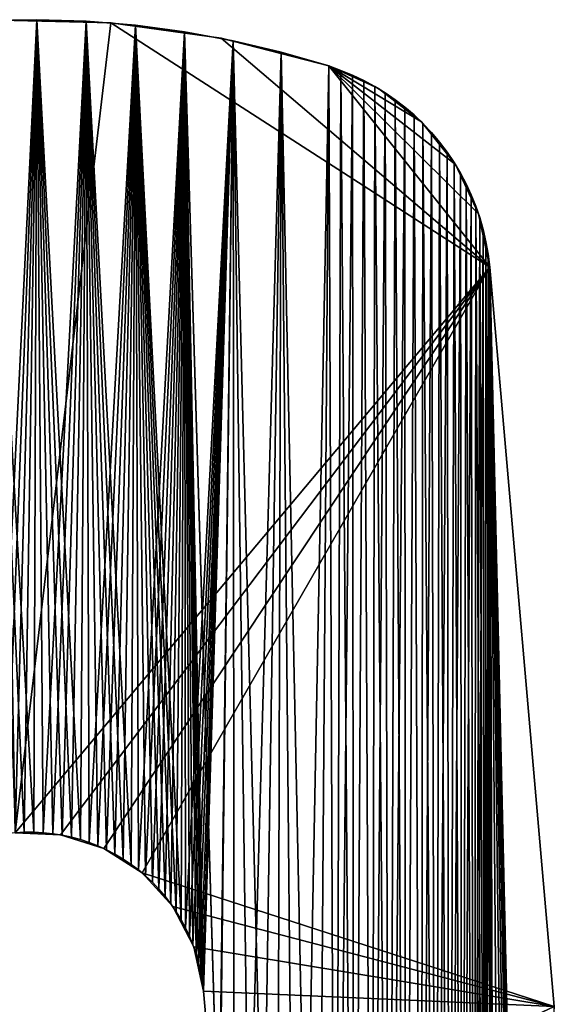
# Model space of a CAD drawing. Header units: millimetres. Extents: x -105 to 105, y -91 to 91.
# Tile 272 of 656: x -87.48 to -82.87, y 82.12 to 90.6. Entities that reach past the tile are written whole.
import ezdxf

# ---------------------------------------------------------------- set-up
doc = ezdxf.new("R2010")
doc.units = ezdxf.units.MM
doc.header["$LTSCALE"] = 22.850203
for name, color, linetype in [('717', 7, 'CONTINUOUS'), ('718', 7, 'CONTINUOUS'), ('731', 7, 'CONTINUOUS'), ('732', 7, 'CONTINUOUS'), ('733', 7, 'CONTINUOUS'), ('766', 7, 'CONTINUOUS'), ('769', 7, 'CONTINUOUS'), ('823', 7, 'CONTINUOUS')]:
    doc.layers.add(name, color=color, linetype=linetype)

msp = doc.modelspace()

# ---------------------------------------------------------------- linework, layer by layer
at = {"layer": '717', "linetype": 'CONTINUOUS'}
for points in [[(-87.3331, 90.5976, 7.5), (-87.7577, 90.5898, 7.5), (-87.3605, 83.5978, 7.5), (-87.3331, 90.5976, 7.5)], [(-87.3605, 83.5978, 7.5), (-87.7577, 90.5898, 7.5), (-87.4417, 83.5976, 7.5), (-87.3605, 83.5978, 7.5)], [(-87.4417, 83.5976, 7.5), (-87.7577, 90.5898, 7.5), (-87.5215, 83.5929, 7.5), (-87.4417, 83.5976, 7.5)], [(-87.2787, 83.5936, 7.5), (-87.3331, 90.5976, 7.5), (-87.3605, 83.5978, 7.5), (-87.2787, 83.5936, 7.5)], [(-86.9075, 90.5839, 7.5), (-87.3331, 90.5976, 7.5), (-86.9586, 83.535, 7.5), (-86.9075, 90.5839, 7.5)], [(-86.9586, 83.535, 7.5), (-87.3331, 90.5976, 7.5), (-87.0362, 83.5558, 7.5), (-86.9586, 83.535, 7.5)], [(-87.0362, 83.5558, 7.5), (-87.3331, 90.5976, 7.5), (-87.1158, 83.5726, 7.5), (-87.0362, 83.5558, 7.5)], [(-87.1158, 83.5726, 7.5), (-87.3331, 90.5976, 7.5), (-87.1969, 83.5852, 7.5), (-87.1158, 83.5726, 7.5)], [(-87.1969, 83.5852, 7.5), (-87.3331, 90.5976, 7.5), (-87.2787, 83.5936, 7.5), (-87.1969, 83.5852, 7.5)], [(-86.883, 83.51, 7.5), (-86.9075, 90.5839, 7.5), (-86.9586, 83.535, 7.5), (-86.883, 83.51, 7.5)], [(-86.4822, 90.549, 7.5), (-86.9075, 90.5839, 7.5), (-86.522, 83.321, 7.5), (-86.4822, 90.549, 7.5)], [(-86.522, 83.321, 7.5), (-86.9075, 90.5839, 7.5), (-86.5899, 83.3662, 7.5), (-86.522, 83.321, 7.5)], [(-86.5899, 83.3662, 7.5), (-86.9075, 90.5839, 7.5), (-86.6606, 83.408, 7.5), (-86.5899, 83.3662, 7.5)], [(-86.6606, 83.408, 7.5), (-86.9075, 90.5839, 7.5), (-86.7335, 83.4461, 7.5), (-86.6606, 83.408, 7.5)], [(-86.7335, 83.4461, 7.5), (-86.9075, 90.5839, 7.5), (-86.8078, 83.4802, 7.5), (-86.7335, 83.4461, 7.5)], [(-86.8078, 83.4802, 7.5), (-86.9075, 90.5839, 7.5), (-86.883, 83.51, 7.5), (-86.8078, 83.4802, 7.5)], [(-86.4574, 83.2728, 7.5), (-86.4822, 90.549, 7.5), (-86.522, 83.321, 7.5), (-86.4574, 83.2728, 7.5)], [(-86.0601, 90.493, 7.5), (-86.4822, 90.549, 7.5), (-86.089, 82.8437, 7.5), (-86.0601, 90.493, 7.5)], [(-86.089, 82.8437, 7.5), (-86.4822, 90.549, 7.5), (-86.1313, 82.9126, 7.5), (-86.089, 82.8437, 7.5)], [(-86.1313, 82.9126, 7.5), (-86.4822, 90.549, 7.5), (-86.1778, 82.9799, 7.5), (-86.1313, 82.9126, 7.5)], [(-86.1778, 82.9799, 7.5), (-86.4822, 90.549, 7.5), (-86.228, 83.045, 7.5), (-86.1778, 82.9799, 7.5)], [(-86.228, 83.045, 7.5), (-86.4822, 90.549, 7.5), (-86.2815, 83.1073, 7.5), (-86.228, 83.045, 7.5)], [(-86.2815, 83.1073, 7.5), (-86.4822, 90.549, 7.5), (-86.3378, 83.1664, 7.5), (-86.2815, 83.1073, 7.5)], [(-86.3378, 83.1664, 7.5), (-86.4822, 90.549, 7.5), (-86.3964, 83.2217, 7.5), (-86.3378, 83.1664, 7.5)], [(-86.3964, 83.2217, 7.5), (-86.4822, 90.549, 7.5), (-86.4574, 83.2728, 7.5), (-86.3964, 83.2217, 7.5)], [(-86.0512, 82.7736, 7.5), (-86.0601, 90.493, 7.5), (-86.089, 82.8437, 7.5), (-86.0512, 82.7736, 7.5)], [(-85.6425, 90.416, 7.5), (-86.0601, 90.493, 7.5), (-85.7615, 80.6507, 7.5), (-85.6425, 90.416, 7.5)], [(-85.8964, 82.2293, 7.5), (-86.0601, 90.493, 7.5), (-85.907, 82.3131, 7.5), (-85.8964, 82.2293, 7.5)], [(-86.0601, 90.493, 7.5), (-85.8964, 82.2293, 7.5), (-85.7657, 80.7351, 7.5), (-86.0601, 90.493, 7.5)], [(-85.907, 82.3131, 7.5), (-86.0601, 90.493, 7.5), (-85.9214, 82.3949, 7.5), (-85.907, 82.3131, 7.5)], [(-85.9214, 82.3949, 7.5), (-86.0601, 90.493, 7.5), (-85.9396, 82.4746, 7.5), (-85.9214, 82.3949, 7.5)], [(-85.9396, 82.4746, 7.5), (-86.0601, 90.493, 7.5), (-85.9617, 82.5524, 7.5), (-85.9396, 82.4746, 7.5)], [(-85.9617, 82.5524, 7.5), (-86.0601, 90.493, 7.5), (-85.9877, 82.6281, 7.5), (-85.9617, 82.5524, 7.5)], [(-85.9877, 82.6281, 7.5), (-86.0601, 90.493, 7.5), (-86.0175, 82.7019, 7.5), (-85.9877, 82.6281, 7.5)], [(-86.0175, 82.7019, 7.5), (-86.0601, 90.493, 7.5), (-86.0512, 82.7736, 7.5), (-86.0175, 82.7019, 7.5)], [(-85.7615, 80.6507, 7.5), (-86.0601, 90.493, 7.5), (-85.7657, 80.7351, 7.5), (-85.7615, 80.6507, 7.5)], [(-85.6288, 76.007, 7.5), (-85.6425, 90.416, 7.5), (-85.7615, 80.6507, 7.5), (-85.6288, 76.007, 7.5)], [(-85.4464, 75.9507, 7.5), (-85.2667, 75.8847, 7.5), (-85.6425, 90.416, 7.5), (-85.4464, 75.9507, 7.5)], [(-85.6425, 90.416, 7.5), (-85.2667, 75.8847, 7.5), (-85.2282, 90.3179, 7.5), (-85.6425, 90.416, 7.5)], [(-85.6288, 76.007, 7.5), (-85.4464, 75.9507, 7.5), (-85.6425, 90.416, 7.5), (-85.6288, 76.007, 7.5)], [(-85.2667, 75.8847, 7.5), (-85.0913, 75.8097, 7.5), (-85.2282, 90.3179, 7.5), (-85.2667, 75.8847, 7.5)], [(-85.0913, 75.8097, 7.5), (-84.9218, 75.7261, 7.5), (-85.2282, 90.3179, 7.5), (-85.0913, 75.8097, 7.5)], [(-85.2282, 90.3179, 7.5), (-84.9218, 75.7261, 7.5), (-84.8172, 90.1988, 7.5), (-85.2282, 90.3179, 7.5)], [(-84.9218, 75.7261, 7.5), (-84.7593, 75.6343, 7.5), (-84.8172, 90.1988, 7.5), (-84.9218, 75.7261, 7.5)], [(-84.8172, 90.1988, 7.5), (-84.7593, 75.6343, 7.5), (-84.7127, 90.1612, 7.5), (-84.8172, 90.1988, 7.5)], [(-84.7593, 75.6343, 7.5), (-84.6009, 75.5326, 7.5), (-84.7127, 90.1612, 7.5), (-84.7593, 75.6343, 7.5)], [(-84.7127, 90.1612, 7.5), (-84.6009, 75.5326, 7.5), (-84.6118, 90.1193, 7.5), (-84.7127, 90.1612, 7.5)], [(-84.6118, 90.1193, 7.5), (-84.6009, 75.5326, 7.5), (-84.5145, 90.0731, 7.5), (-84.6118, 90.1193, 7.5)], [(-84.6009, 75.5326, 7.5), (-84.4465, 75.4212, 7.5), (-84.5145, 90.0731, 7.5), (-84.6009, 75.5326, 7.5)], [(-84.5145, 90.0731, 7.5), (-84.4465, 75.4212, 7.5), (-84.4209, 90.0226, 7.5), (-84.5145, 90.0731, 7.5)], [(-84.4465, 75.4212, 7.5), (-84.2975, 75.3013, 7.5), (-84.4209, 90.0226, 7.5), (-84.4465, 75.4212, 7.5)], [(-84.4209, 90.0226, 7.5), (-84.2975, 75.3013, 7.5), (-84.3309, 89.9677, 7.5), (-84.4209, 90.0226, 7.5)], [(-84.3309, 89.9677, 7.5), (-84.2975, 75.3013, 7.5), (-84.2445, 89.9085, 7.5), (-84.3309, 89.9677, 7.5)], [(-84.2975, 75.3013, 7.5), (-84.155, 75.1738, 7.5), (-84.2445, 89.9085, 7.5), (-84.2975, 75.3013, 7.5)], [(-84.2445, 89.9085, 7.5), (-84.155, 75.1738, 7.5), (-84.1618, 89.845, 7.5), (-84.2445, 89.9085, 7.5)], [(-84.1618, 89.845, 7.5), (-84.155, 75.1738, 7.5), (-84.0824, 89.7769, 7.5), (-84.1618, 89.845, 7.5)], [(-84.155, 75.1738, 7.5), (-84.0204, 75.0397, 7.5), (-84.0824, 89.7769, 7.5), (-84.155, 75.1738, 7.5)], [(-84.0824, 89.7769, 7.5), (-84.0204, 75.0397, 7.5), (-84.0057, 89.7033, 7.5), (-84.0824, 89.7769, 7.5)], [(-84.0204, 75.0397, 7.5), (-83.8949, 74.9003, 7.5), (-84.0057, 89.7033, 7.5), (-84.0204, 75.0397, 7.5)], [(-84.0057, 89.7033, 7.5), (-83.8949, 74.9003, 7.5), (-83.9322, 89.6248, 7.5), (-84.0057, 89.7033, 7.5)], [(-83.9322, 89.6248, 7.5), (-83.8949, 74.9003, 7.5), (-83.8625, 89.5421, 7.5), (-83.9322, 89.6248, 7.5)], [(-83.8949, 74.9003, 7.5), (-83.7779, 74.7544, 7.5), (-83.8625, 89.5421, 7.5), (-83.8949, 74.9003, 7.5)], [(-83.8625, 89.5421, 7.5), (-83.7779, 74.7544, 7.5), (-83.7971, 89.4561, 7.5), (-83.8625, 89.5421, 7.5)], [(-83.7971, 89.4561, 7.5), (-83.7779, 74.7544, 7.5), (-83.7366, 89.3672, 7.5), (-83.7971, 89.4561, 7.5)], [(-83.7779, 74.7544, 7.5), (-83.6677, 74.6002, 7.5), (-83.7366, 89.3672, 7.5), (-83.7779, 74.7544, 7.5)], [(-83.7366, 89.3672, 7.5), (-83.6677, 74.6002, 7.5), (-83.6815, 89.2763, 7.5), (-83.7366, 89.3672, 7.5)], [(-83.6815, 89.2763, 7.5), (-83.6677, 74.6002, 7.5), (-83.6324, 89.1839, 7.5), (-83.6815, 89.2763, 7.5)], [(-83.6677, 74.6002, 7.5), (-83.5651, 74.4391, 7.5), (-83.6324, 89.1839, 7.5), (-83.6677, 74.6002, 7.5)], [(-83.6324, 89.1839, 7.5), (-83.5651, 74.4391, 7.5), (-83.5885, 89.0893, 7.5), (-83.6324, 89.1839, 7.5)], [(-83.5885, 89.0893, 7.5), (-83.5651, 74.4391, 7.5), (-83.5496, 88.9921, 7.5), (-83.5885, 89.0893, 7.5)], [(-83.5651, 74.4391, 7.5), (-83.4708, 74.2726, 7.5), (-83.5496, 88.9921, 7.5), (-83.5651, 74.4391, 7.5)], [(-83.5496, 88.9921, 7.5), (-83.4708, 74.2726, 7.5), (-83.5158, 88.8923, 7.5), (-83.5496, 88.9921, 7.5)], [(-83.5158, 88.8923, 7.5), (-83.4708, 74.2726, 7.5), (-83.4869, 88.7898, 7.5), (-83.5158, 88.8923, 7.5)], [(-83.4869, 88.7898, 7.5), (-83.4708, 74.2726, 7.5), (-83.4631, 88.6848, 7.5), (-83.4869, 88.7898, 7.5)], [(-83.4708, 74.2726, 7.5), (-83.3858, 74.102, 7.5), (-83.4631, 88.6848, 7.5), (-83.4708, 74.2726, 7.5)], [(-83.4631, 88.6848, 7.5), (-83.3858, 74.102, 7.5), (-83.4442, 88.5772, 7.5), (-83.4631, 88.6848, 7.5)], [(-83.4442, 88.5772, 7.5), (-83.3858, 74.102, 7.5), (-83.4304, 88.467, 7.5), (-83.4442, 88.5772, 7.5)], [(-83.0695, 72.83, 7.5), (-83.0627, 72.6348, 7.5), (-83.4304, 88.467, 7.5), (-83.0695, 72.83, 7.5)], [(-83.4304, 88.467, 7.5), (-83.0627, 72.6348, 7.5), (-82.8731, 82.0958, 7.5), (-83.4304, 88.467, 7.5)], [(-83.0858, 73.0217, 7.5), (-83.0695, 72.83, 7.5), (-83.4304, 88.467, 7.5), (-83.0858, 73.0217, 7.5)], [(-83.1116, 73.21, 7.5), (-83.0858, 73.0217, 7.5), (-83.4304, 88.467, 7.5), (-83.1116, 73.21, 7.5)], [(-83.147, 73.3948, 7.5), (-83.1116, 73.21, 7.5), (-83.4304, 88.467, 7.5), (-83.147, 73.3948, 7.5)], [(-83.192, 73.5761, 7.5), (-83.147, 73.3948, 7.5), (-83.4304, 88.467, 7.5), (-83.192, 73.5761, 7.5)], [(-83.2465, 73.7539, 7.5), (-83.192, 73.5761, 7.5), (-83.4304, 88.467, 7.5), (-83.2465, 73.7539, 7.5)], [(-83.3108, 73.9287, 7.5), (-83.2465, 73.7539, 7.5), (-83.4304, 88.467, 7.5), (-83.3108, 73.9287, 7.5)], [(-83.3858, 74.102, 7.5), (-83.3108, 73.9287, 7.5), (-83.4304, 88.467, 7.5), (-83.3858, 74.102, 7.5)]]:
    msp.add_3dface(points, dxfattribs=at)
at = {"layer": '718', "linetype": 'CONTINUOUS'}
for points in [[(-87.7577, 90.5898, 2.5), (-87.3331, 90.5976, 2.5), (-87.6808, 83.5698, 2.5), (-87.7577, 90.5898, 2.5)], [(-87.6808, 83.5698, 2.5), (-87.3331, 90.5976, 2.5), (-87.6008, 83.5836, 2.5), (-87.6808, 83.5698, 2.5)], [(-87.6008, 83.5836, 2.5), (-87.3331, 90.5976, 2.5), (-87.5215, 83.5929, 2.5), (-87.6008, 83.5836, 2.5)], [(-87.5215, 83.5929, 2.5), (-87.3331, 90.5976, 2.5), (-87.4417, 83.5976, 2.5), (-87.5215, 83.5929, 2.5)], [(-87.4417, 83.5976, 2.5), (-87.3331, 90.5976, 2.5), (-87.3605, 83.5978, 2.5), (-87.4417, 83.5976, 2.5)], [(-87.3605, 83.5978, 2.5), (-87.3331, 90.5976, 2.5), (-87.2787, 83.5936, 2.5), (-87.3605, 83.5978, 2.5)], [(-87.3331, 90.5976, 2.5), (-86.9075, 90.5839, 2.5), (-87.2787, 83.5936, 2.5), (-87.3331, 90.5976, 2.5)], [(-87.2787, 83.5936, 2.5), (-86.9075, 90.5839, 2.5), (-87.1969, 83.5852, 2.5), (-87.2787, 83.5936, 2.5)], [(-87.1969, 83.5852, 2.5), (-86.9075, 90.5839, 2.5), (-87.1158, 83.5726, 2.5), (-87.1969, 83.5852, 2.5)], [(-87.1158, 83.5726, 2.5), (-86.9075, 90.5839, 2.5), (-87.0362, 83.5558, 2.5), (-87.1158, 83.5726, 2.5)], [(-87.0362, 83.5558, 2.5), (-86.9075, 90.5839, 2.5), (-86.9586, 83.535, 2.5), (-87.0362, 83.5558, 2.5)], [(-86.9586, 83.535, 2.5), (-86.9075, 90.5839, 2.5), (-86.883, 83.51, 2.5), (-86.9586, 83.535, 2.5)], [(-86.9075, 90.5839, 2.5), (-86.4822, 90.549, 2.5), (-86.883, 83.51, 2.5), (-86.9075, 90.5839, 2.5)], [(-86.883, 83.51, 2.5), (-86.4822, 90.549, 2.5), (-86.8078, 83.4802, 2.5), (-86.883, 83.51, 2.5)], [(-86.8078, 83.4802, 2.5), (-86.4822, 90.549, 2.5), (-86.7335, 83.4461, 2.5), (-86.8078, 83.4802, 2.5)], [(-86.7335, 83.4461, 2.5), (-86.4822, 90.549, 2.5), (-86.6606, 83.408, 2.5), (-86.7335, 83.4461, 2.5)], [(-86.6606, 83.408, 2.5), (-86.4822, 90.549, 2.5), (-86.5899, 83.3662, 2.5), (-86.6606, 83.408, 2.5)], [(-86.5899, 83.3662, 2.5), (-86.4822, 90.549, 2.5), (-86.522, 83.321, 2.5), (-86.5899, 83.3662, 2.5)], [(-86.522, 83.321, 2.5), (-86.4822, 90.549, 2.5), (-86.4574, 83.2728, 2.5), (-86.522, 83.321, 2.5)], [(-86.4822, 90.549, 2.5), (-86.0601, 90.493, 2.5), (-86.4574, 83.2728, 2.5), (-86.4822, 90.549, 2.5)], [(-86.4574, 83.2728, 2.5), (-86.0601, 90.493, 2.5), (-86.3964, 83.2217, 2.5), (-86.4574, 83.2728, 2.5)], [(-86.3964, 83.2217, 2.5), (-86.0601, 90.493, 2.5), (-86.3378, 83.1664, 2.5), (-86.3964, 83.2217, 2.5)], [(-86.3378, 83.1664, 2.5), (-86.0601, 90.493, 2.5), (-86.2815, 83.1073, 2.5), (-86.3378, 83.1664, 2.5)], [(-86.2815, 83.1073, 2.5), (-86.0601, 90.493, 2.5), (-86.228, 83.045, 2.5), (-86.2815, 83.1073, 2.5)], [(-86.228, 83.045, 2.5), (-86.0601, 90.493, 2.5), (-86.1778, 82.9799, 2.5), (-86.228, 83.045, 2.5)], [(-86.1778, 82.9799, 2.5), (-86.0601, 90.493, 2.5), (-86.1313, 82.9126, 2.5), (-86.1778, 82.9799, 2.5)], [(-86.1313, 82.9126, 2.5), (-86.0601, 90.493, 2.5), (-86.089, 82.8437, 2.5), (-86.1313, 82.9126, 2.5)], [(-86.089, 82.8437, 2.5), (-86.0601, 90.493, 2.5), (-86.0512, 82.7736, 2.5), (-86.089, 82.8437, 2.5)], [(-86.0601, 90.493, 2.5), (-85.6425, 90.416, 2.5), (-86.0512, 82.7736, 2.5), (-86.0601, 90.493, 2.5)], [(-86.0512, 82.7736, 2.5), (-85.6425, 90.416, 2.5), (-86.0175, 82.7019, 2.5), (-86.0512, 82.7736, 2.5)], [(-86.0175, 82.7019, 2.5), (-85.6425, 90.416, 2.5), (-85.9877, 82.6281, 2.5), (-86.0175, 82.7019, 2.5)], [(-85.9877, 82.6281, 2.5), (-85.6425, 90.416, 2.5), (-85.9617, 82.5524, 2.5), (-85.9877, 82.6281, 2.5)], [(-85.9617, 82.5524, 2.5), (-85.6425, 90.416, 2.5), (-85.9396, 82.4746, 2.5), (-85.9617, 82.5524, 2.5)], [(-85.9396, 82.4746, 2.5), (-85.6425, 90.416, 2.5), (-85.9214, 82.3949, 2.5), (-85.9396, 82.4746, 2.5)], [(-85.9214, 82.3949, 2.5), (-85.6425, 90.416, 2.5), (-85.907, 82.3131, 2.5), (-85.9214, 82.3949, 2.5)], [(-85.6425, 90.416, 2.5), (-85.8964, 82.2293, 2.5), (-85.907, 82.3131, 2.5), (-85.6425, 90.416, 2.5)], [(-85.8964, 82.2293, 2.5), (-85.6425, 90.416, 2.5), (-85.7657, 80.7351, 2.5), (-85.8964, 82.2293, 2.5)], [(-85.7657, 80.7351, 2.5), (-85.6425, 90.416, 2.5), (-85.7615, 80.6507, 2.5), (-85.7657, 80.7351, 2.5)], [(-85.6425, 90.416, 2.5), (-85.6288, 76.007, 2.5), (-85.7615, 80.5677, 2.5), (-85.6425, 90.416, 2.5)], [(-85.7615, 80.6507, 2.5), (-85.6425, 90.416, 2.5), (-85.7615, 80.5677, 2.5), (-85.7615, 80.6507, 2.5)], [(-85.2282, 90.3179, 2.5), (-85.6288, 76.007, 2.5), (-85.6425, 90.416, 2.5), (-85.2282, 90.3179, 2.5)], [(-85.4464, 75.9507, 2.5), (-85.6288, 76.007, 2.5), (-85.2282, 90.3179, 2.5), (-85.4464, 75.9507, 2.5)], [(-85.2667, 75.8847, 2.5), (-85.4464, 75.9507, 2.5), (-85.2282, 90.3179, 2.5), (-85.2667, 75.8847, 2.5)], [(-85.0913, 75.8097, 2.5), (-85.2667, 75.8847, 2.5), (-85.2282, 90.3179, 2.5), (-85.0913, 75.8097, 2.5)], [(-84.8172, 90.1988, 2.5), (-85.0913, 75.8097, 2.5), (-85.2282, 90.3179, 2.5), (-84.8172, 90.1988, 2.5)], [(-84.9218, 75.7261, 2.5), (-85.0913, 75.8097, 2.5), (-84.8172, 90.1988, 2.5), (-84.9218, 75.7261, 2.5)], [(-84.7593, 75.6343, 2.5), (-84.9218, 75.7261, 2.5), (-84.8172, 90.1988, 2.5), (-84.7593, 75.6343, 2.5)], [(-84.7127, 90.1612, 2.5), (-84.7593, 75.6343, 2.5), (-84.8172, 90.1988, 2.5), (-84.7127, 90.1612, 2.5)], [(-84.6118, 90.1193, 2.5), (-84.7593, 75.6343, 2.5), (-84.7127, 90.1612, 2.5), (-84.6118, 90.1193, 2.5)], [(-84.6009, 75.5326, 2.5), (-84.7593, 75.6343, 2.5), (-84.6118, 90.1193, 2.5), (-84.6009, 75.5326, 2.5)], [(-84.5145, 90.0731, 2.5), (-84.6009, 75.5326, 2.5), (-84.6118, 90.1193, 2.5), (-84.5145, 90.0731, 2.5)], [(-84.4465, 75.4212, 2.5), (-84.6009, 75.5326, 2.5), (-84.5145, 90.0731, 2.5), (-84.4465, 75.4212, 2.5)], [(-84.4209, 90.0226, 2.5), (-84.4465, 75.4212, 2.5), (-84.5145, 90.0731, 2.5), (-84.4209, 90.0226, 2.5)], [(-84.3309, 89.9677, 2.5), (-84.4465, 75.4212, 2.5), (-84.4209, 90.0226, 2.5), (-84.3309, 89.9677, 2.5)], [(-84.2975, 75.3013, 2.5), (-84.4465, 75.4212, 2.5), (-84.3309, 89.9677, 2.5), (-84.2975, 75.3013, 2.5)], [(-84.2445, 89.9085, 2.5), (-84.2975, 75.3013, 2.5), (-84.3309, 89.9677, 2.5), (-84.2445, 89.9085, 2.5)], [(-84.1618, 89.845, 2.5), (-84.2975, 75.3013, 2.5), (-84.2445, 89.9085, 2.5), (-84.1618, 89.845, 2.5)], [(-84.155, 75.1738, 2.5), (-84.2975, 75.3013, 2.5), (-84.1618, 89.845, 2.5), (-84.155, 75.1738, 2.5)], [(-84.0824, 89.7769, 2.5), (-84.155, 75.1738, 2.5), (-84.1618, 89.845, 2.5), (-84.0824, 89.7769, 2.5)], [(-84.0204, 75.0397, 2.5), (-84.155, 75.1738, 2.5), (-84.0824, 89.7769, 2.5), (-84.0204, 75.0397, 2.5)], [(-84.0057, 89.7033, 2.5), (-84.0204, 75.0397, 2.5), (-84.0824, 89.7769, 2.5), (-84.0057, 89.7033, 2.5)], [(-83.9322, 89.6248, 2.5), (-84.0204, 75.0397, 2.5), (-84.0057, 89.7033, 2.5), (-83.9322, 89.6248, 2.5)], [(-83.8949, 74.9003, 2.5), (-84.0204, 75.0397, 2.5), (-83.9322, 89.6248, 2.5), (-83.8949, 74.9003, 2.5)], [(-83.8625, 89.5421, 2.5), (-83.8949, 74.9003, 2.5), (-83.9322, 89.6248, 2.5), (-83.8625, 89.5421, 2.5)], [(-83.7971, 89.4561, 2.5), (-83.8949, 74.9003, 2.5), (-83.8625, 89.5421, 2.5), (-83.7971, 89.4561, 2.5)], [(-83.7779, 74.7544, 2.5), (-83.8949, 74.9003, 2.5), (-83.7971, 89.4561, 2.5), (-83.7779, 74.7544, 2.5)], [(-83.7366, 89.3672, 2.5), (-83.7779, 74.7544, 2.5), (-83.7971, 89.4561, 2.5), (-83.7366, 89.3672, 2.5)], [(-83.6815, 89.2763, 2.5), (-83.7779, 74.7544, 2.5), (-83.7366, 89.3672, 2.5), (-83.6815, 89.2763, 2.5)], [(-83.6677, 74.6002, 2.5), (-83.7779, 74.7544, 2.5), (-83.6815, 89.2763, 2.5), (-83.6677, 74.6002, 2.5)], [(-83.6324, 89.1839, 2.5), (-83.6677, 74.6002, 2.5), (-83.6815, 89.2763, 2.5), (-83.6324, 89.1839, 2.5)], [(-83.5885, 89.0893, 2.5), (-83.6677, 74.6002, 2.5), (-83.6324, 89.1839, 2.5), (-83.5885, 89.0893, 2.5)], [(-83.5651, 74.4391, 2.5), (-83.6677, 74.6002, 2.5), (-83.5885, 89.0893, 2.5), (-83.5651, 74.4391, 2.5)], [(-83.5496, 88.9921, 2.5), (-83.5651, 74.4391, 2.5), (-83.5885, 89.0893, 2.5), (-83.5496, 88.9921, 2.5)], [(-83.5158, 88.8923, 2.5), (-83.5651, 74.4391, 2.5), (-83.5496, 88.9921, 2.5), (-83.5158, 88.8923, 2.5)], [(-83.4869, 88.7898, 2.5), (-83.5651, 74.4391, 2.5), (-83.5158, 88.8923, 2.5), (-83.4869, 88.7898, 2.5)], [(-83.4708, 74.2726, 2.5), (-83.5651, 74.4391, 2.5), (-83.4869, 88.7898, 2.5), (-83.4708, 74.2726, 2.5)], [(-83.4631, 88.6848, 2.5), (-83.4708, 74.2726, 2.5), (-83.4869, 88.7898, 2.5), (-83.4631, 88.6848, 2.5)], [(-83.4442, 88.5772, 2.5), (-83.4708, 74.2726, 2.5), (-83.4631, 88.6848, 2.5), (-83.4442, 88.5772, 2.5)], [(-83.4304, 88.467, 2.5), (-83.4708, 74.2726, 2.5), (-83.4442, 88.5772, 2.5), (-83.4304, 88.467, 2.5)], [(-83.3858, 74.102, 2.5), (-83.4708, 74.2726, 2.5), (-83.4304, 88.467, 2.5), (-83.3858, 74.102, 2.5)], [(-82.8731, 82.0958, 2.5), (-83.3858, 74.102, 2.5), (-83.4304, 88.467, 2.5), (-82.8731, 82.0958, 2.5)]]:
    msp.add_3dface(points, dxfattribs=at)
at = {"layer": '731', "linetype": 'CONTINUOUS'}
for points in [[(-83.4304, 88.467, 7.5), (-82.8731, 82.0958, 7.5), (-83.4304, 88.467, 2.5), (-83.4304, 88.467, 7.5)], [(-82.8731, 82.0958, 7.5), (-82.8731, 82.0958, 2.5), (-83.4304, 88.467, 2.5), (-82.8731, 82.0958, 7.5)]]:
    msp.add_3dface(points, dxfattribs=at)
at = {"layer": '732', "linetype": 'CONTINUOUS'}
for points in [[(-84.8172, 90.1988, 7.5), (-84.7127, 90.1612, 7.5), (-84.8172, 90.1988, 2.5), (-84.8172, 90.1988, 7.5)], [(-84.7127, 90.1612, 7.5), (-84.7127, 90.1612, 2.5), (-84.8172, 90.1988, 2.5), (-84.7127, 90.1612, 7.5)], [(-84.7127, 90.1612, 7.5), (-84.6118, 90.1193, 7.5), (-84.7127, 90.1612, 2.5), (-84.7127, 90.1612, 7.5)], [(-84.6118, 90.1193, 7.5), (-84.6118, 90.1193, 2.5), (-84.7127, 90.1612, 2.5), (-84.6118, 90.1193, 7.5)], [(-84.6118, 90.1193, 7.5), (-84.5145, 90.0731, 7.5), (-84.6118, 90.1193, 2.5), (-84.6118, 90.1193, 7.5)], [(-84.5145, 90.0731, 7.5), (-84.5145, 90.0731, 2.5), (-84.6118, 90.1193, 2.5), (-84.5145, 90.0731, 7.5)], [(-84.5145, 90.0731, 7.5), (-84.4209, 90.0226, 7.5), (-84.5145, 90.0731, 2.5), (-84.5145, 90.0731, 7.5)], [(-84.4209, 90.0226, 7.5), (-84.4209, 90.0226, 2.5), (-84.5145, 90.0731, 2.5), (-84.4209, 90.0226, 7.5)], [(-84.4209, 90.0226, 7.5), (-84.3309, 89.9677, 7.5), (-84.4209, 90.0226, 2.5), (-84.4209, 90.0226, 7.5)], [(-84.3309, 89.9677, 7.5), (-84.3309, 89.9677, 2.5), (-84.4209, 90.0226, 2.5), (-84.3309, 89.9677, 7.5)], [(-84.3309, 89.9677, 7.5), (-84.2445, 89.9085, 7.5), (-84.3309, 89.9677, 2.5), (-84.3309, 89.9677, 7.5)], [(-84.2445, 89.9085, 7.5), (-84.2445, 89.9085, 2.5), (-84.3309, 89.9677, 2.5), (-84.2445, 89.9085, 7.5)], [(-84.2445, 89.9085, 7.5), (-84.1618, 89.845, 7.5), (-84.2445, 89.9085, 2.5), (-84.2445, 89.9085, 7.5)], [(-84.1618, 89.845, 7.5), (-84.1618, 89.845, 2.5), (-84.2445, 89.9085, 2.5), (-84.1618, 89.845, 7.5)], [(-84.1618, 89.845, 7.5), (-84.0824, 89.7769, 7.5), (-84.1618, 89.845, 2.5), (-84.1618, 89.845, 7.5)], [(-84.0824, 89.7769, 7.5), (-84.0824, 89.7769, 2.5), (-84.1618, 89.845, 2.5), (-84.0824, 89.7769, 7.5)], [(-84.0824, 89.7769, 7.5), (-84.0057, 89.7033, 7.5), (-84.0824, 89.7769, 2.5), (-84.0824, 89.7769, 7.5)], [(-84.0057, 89.7033, 7.5), (-84.0057, 89.7033, 2.5), (-84.0824, 89.7769, 2.5), (-84.0057, 89.7033, 7.5)], [(-84.0057, 89.7033, 7.5), (-83.9322, 89.6248, 7.5), (-84.0057, 89.7033, 2.5), (-84.0057, 89.7033, 7.5)], [(-83.9322, 89.6248, 7.5), (-83.9322, 89.6248, 2.5), (-84.0057, 89.7033, 2.5), (-83.9322, 89.6248, 7.5)], [(-83.9322, 89.6248, 7.5), (-83.8625, 89.5421, 7.5), (-83.9322, 89.6248, 2.5), (-83.9322, 89.6248, 7.5)], [(-83.8625, 89.5421, 7.5), (-83.8625, 89.5421, 2.5), (-83.9322, 89.6248, 2.5), (-83.8625, 89.5421, 7.5)], [(-83.8625, 89.5421, 7.5), (-83.7971, 89.4561, 7.5), (-83.8625, 89.5421, 2.5), (-83.8625, 89.5421, 7.5)], [(-83.7971, 89.4561, 7.5), (-83.7971, 89.4561, 2.5), (-83.8625, 89.5421, 2.5), (-83.7971, 89.4561, 7.5)], [(-83.7971, 89.4561, 7.5), (-83.7366, 89.3672, 7.5), (-83.7971, 89.4561, 2.5), (-83.7971, 89.4561, 7.5)], [(-83.7366, 89.3672, 7.5), (-83.7366, 89.3672, 2.5), (-83.7971, 89.4561, 2.5), (-83.7366, 89.3672, 7.5)], [(-83.7366, 89.3672, 7.5), (-83.6815, 89.2763, 7.5), (-83.7366, 89.3672, 2.5), (-83.7366, 89.3672, 7.5)], [(-83.6815, 89.2763, 7.5), (-83.6815, 89.2763, 2.5), (-83.7366, 89.3672, 2.5), (-83.6815, 89.2763, 7.5)], [(-83.6815, 89.2763, 7.5), (-83.6324, 89.1839, 7.5), (-83.6815, 89.2763, 2.5), (-83.6815, 89.2763, 7.5)], [(-83.6324, 89.1839, 7.5), (-83.6324, 89.1839, 2.5), (-83.6815, 89.2763, 2.5), (-83.6324, 89.1839, 7.5)], [(-83.6324, 89.1839, 7.5), (-83.5885, 89.0893, 7.5), (-83.6324, 89.1839, 2.5), (-83.6324, 89.1839, 7.5)], [(-83.5885, 89.0893, 7.5), (-83.5885, 89.0893, 2.5), (-83.6324, 89.1839, 2.5), (-83.5885, 89.0893, 7.5)], [(-83.5885, 89.0893, 7.5), (-83.5496, 88.9921, 7.5), (-83.5885, 89.0893, 2.5), (-83.5885, 89.0893, 7.5)], [(-83.5496, 88.9921, 7.5), (-83.5496, 88.9921, 2.5), (-83.5885, 89.0893, 2.5), (-83.5496, 88.9921, 7.5)], [(-83.5496, 88.9921, 7.5), (-83.5158, 88.8923, 7.5), (-83.5496, 88.9921, 2.5), (-83.5496, 88.9921, 7.5)], [(-83.5158, 88.8923, 7.5), (-83.5158, 88.8923, 2.5), (-83.5496, 88.9921, 2.5), (-83.5158, 88.8923, 7.5)], [(-83.5158, 88.8923, 7.5), (-83.4869, 88.7898, 7.5), (-83.5158, 88.8923, 2.5), (-83.5158, 88.8923, 7.5)], [(-83.4869, 88.7898, 7.5), (-83.4869, 88.7898, 2.5), (-83.5158, 88.8923, 2.5), (-83.4869, 88.7898, 7.5)], [(-83.4869, 88.7898, 7.5), (-83.4631, 88.6848, 7.5), (-83.4869, 88.7898, 2.5), (-83.4869, 88.7898, 7.5)], [(-83.4631, 88.6848, 7.5), (-83.4631, 88.6848, 2.5), (-83.4869, 88.7898, 2.5), (-83.4631, 88.6848, 7.5)], [(-83.4631, 88.6848, 7.5), (-83.4442, 88.5772, 7.5), (-83.4631, 88.6848, 2.5), (-83.4631, 88.6848, 7.5)], [(-83.4442, 88.5772, 7.5), (-83.4442, 88.5772, 2.5), (-83.4631, 88.6848, 2.5), (-83.4442, 88.5772, 7.5)], [(-83.4442, 88.5772, 7.5), (-83.4304, 88.467, 7.5), (-83.4442, 88.5772, 2.5), (-83.4442, 88.5772, 7.5)], [(-83.4304, 88.467, 7.5), (-83.4304, 88.467, 2.5), (-83.4442, 88.5772, 2.5), (-83.4304, 88.467, 7.5)]]:
    msp.add_3dface(points, dxfattribs=at)
at = {"layer": '733', "linetype": 'CONTINUOUS'}
for points in [[(-87.7577, 90.5898, 7.5), (-87.3331, 90.5976, 7.5), (-87.7577, 90.5898, 2.5), (-87.7577, 90.5898, 7.5)], [(-87.3331, 90.5976, 7.5), (-87.3331, 90.5976, 2.5), (-87.7577, 90.5898, 2.5), (-87.3331, 90.5976, 7.5)], [(-87.3331, 90.5976, 7.5), (-86.9075, 90.5839, 7.5), (-87.3331, 90.5976, 2.5), (-87.3331, 90.5976, 7.5)], [(-86.9075, 90.5839, 7.5), (-86.9075, 90.5839, 2.5), (-87.3331, 90.5976, 2.5), (-86.9075, 90.5839, 7.5)], [(-86.9075, 90.5839, 7.5), (-86.4822, 90.549, 7.5), (-86.9075, 90.5839, 2.5), (-86.9075, 90.5839, 7.5)], [(-86.4822, 90.549, 7.5), (-86.4822, 90.549, 2.5), (-86.9075, 90.5839, 2.5), (-86.4822, 90.549, 7.5)], [(-86.4822, 90.549, 7.5), (-86.0601, 90.493, 7.5), (-86.4822, 90.549, 2.5), (-86.4822, 90.549, 7.5)], [(-86.0601, 90.493, 7.5), (-86.0601, 90.493, 2.5), (-86.4822, 90.549, 2.5), (-86.0601, 90.493, 7.5)], [(-86.0601, 90.493, 7.5), (-85.6425, 90.416, 7.5), (-86.0601, 90.493, 2.5), (-86.0601, 90.493, 7.5)], [(-85.6425, 90.416, 7.5), (-85.6425, 90.416, 2.5), (-86.0601, 90.493, 2.5), (-85.6425, 90.416, 7.5)], [(-85.6425, 90.416, 7.5), (-85.2282, 90.3179, 7.5), (-85.6425, 90.416, 2.5), (-85.6425, 90.416, 7.5)], [(-85.2282, 90.3179, 7.5), (-85.2282, 90.3179, 2.5), (-85.6425, 90.416, 2.5), (-85.2282, 90.3179, 7.5)], [(-85.2282, 90.3179, 7.5), (-84.8172, 90.1988, 7.5), (-85.2282, 90.3179, 2.5), (-85.2282, 90.3179, 7.5)], [(-84.8172, 90.1988, 7.5), (-84.8172, 90.1988, 2.5), (-85.2282, 90.3179, 2.5), (-84.8172, 90.1988, 7.5)]]:
    msp.add_3dface(points, dxfattribs=at)
at = {"layer": '766', "linetype": 'CONTINUOUS'}
for points in [[(-87.4417, 83.5976, 7.5), (-87.5215, 83.5929, 7.5), (-87.4417, 83.5976, 2.5), (-87.4417, 83.5976, 7.5)], [(-87.5215, 83.5929, 7.5), (-87.5215, 83.5929, 2.5), (-87.4417, 83.5976, 2.5), (-87.5215, 83.5929, 7.5)], [(-87.3605, 83.5978, 7.5), (-87.4417, 83.5976, 7.5), (-87.3605, 83.5978, 2.5), (-87.3605, 83.5978, 7.5)], [(-87.4417, 83.5976, 7.5), (-87.4417, 83.5976, 2.5), (-87.3605, 83.5978, 2.5), (-87.4417, 83.5976, 7.5)], [(-87.2787, 83.5936, 7.5), (-87.3605, 83.5978, 7.5), (-87.2787, 83.5936, 2.5), (-87.2787, 83.5936, 7.5)], [(-87.3605, 83.5978, 7.5), (-87.3605, 83.5978, 2.5), (-87.2787, 83.5936, 2.5), (-87.3605, 83.5978, 7.5)], [(-87.1969, 83.5852, 7.5), (-87.2787, 83.5936, 7.5), (-87.1969, 83.5852, 2.5), (-87.1969, 83.5852, 7.5)], [(-87.2787, 83.5936, 7.5), (-87.2787, 83.5936, 2.5), (-87.1969, 83.5852, 2.5), (-87.2787, 83.5936, 7.5)], [(-87.1158, 83.5726, 7.5), (-87.1969, 83.5852, 7.5), (-87.1158, 83.5726, 2.5), (-87.1158, 83.5726, 7.5)], [(-87.1969, 83.5852, 7.5), (-87.1969, 83.5852, 2.5), (-87.1158, 83.5726, 2.5), (-87.1969, 83.5852, 7.5)], [(-87.0362, 83.5558, 7.5), (-87.1158, 83.5726, 7.5), (-87.0362, 83.5558, 2.5), (-87.0362, 83.5558, 7.5)], [(-87.1158, 83.5726, 7.5), (-87.1158, 83.5726, 2.5), (-87.0362, 83.5558, 2.5), (-87.1158, 83.5726, 7.5)], [(-86.9586, 83.535, 7.5), (-87.0362, 83.5558, 7.5), (-86.9586, 83.535, 2.5), (-86.9586, 83.535, 7.5)], [(-87.0362, 83.5558, 7.5), (-87.0362, 83.5558, 2.5), (-86.9586, 83.535, 2.5), (-87.0362, 83.5558, 7.5)], [(-86.883, 83.51, 7.5), (-86.9586, 83.535, 7.5), (-86.883, 83.51, 2.5), (-86.883, 83.51, 7.5)], [(-86.9586, 83.535, 7.5), (-86.9586, 83.535, 2.5), (-86.883, 83.51, 2.5), (-86.9586, 83.535, 7.5)], [(-86.8078, 83.4802, 7.5), (-86.883, 83.51, 7.5), (-86.8078, 83.4802, 2.5), (-86.8078, 83.4802, 7.5)], [(-86.883, 83.51, 7.5), (-86.883, 83.51, 2.5), (-86.8078, 83.4802, 2.5), (-86.883, 83.51, 7.5)], [(-86.7335, 83.4461, 7.5), (-86.8078, 83.4802, 7.5), (-86.7335, 83.4461, 2.5), (-86.7335, 83.4461, 7.5)], [(-86.8078, 83.4802, 7.5), (-86.8078, 83.4802, 2.5), (-86.7335, 83.4461, 2.5), (-86.8078, 83.4802, 7.5)], [(-86.6606, 83.408, 7.5), (-86.7335, 83.4461, 7.5), (-86.6606, 83.408, 2.5), (-86.6606, 83.408, 7.5)], [(-86.7335, 83.4461, 7.5), (-86.7335, 83.4461, 2.5), (-86.6606, 83.408, 2.5), (-86.7335, 83.4461, 7.5)], [(-86.5899, 83.3662, 7.5), (-86.6606, 83.408, 7.5), (-86.5899, 83.3662, 2.5), (-86.5899, 83.3662, 7.5)], [(-86.6606, 83.408, 7.5), (-86.6606, 83.408, 2.5), (-86.5899, 83.3662, 2.5), (-86.6606, 83.408, 7.5)], [(-86.522, 83.321, 7.5), (-86.5899, 83.3662, 7.5), (-86.522, 83.321, 2.5), (-86.522, 83.321, 7.5)], [(-86.5899, 83.3662, 7.5), (-86.5899, 83.3662, 2.5), (-86.522, 83.321, 2.5), (-86.5899, 83.3662, 7.5)], [(-86.4574, 83.2728, 7.5), (-86.522, 83.321, 7.5), (-86.4574, 83.2728, 2.5), (-86.4574, 83.2728, 7.5)], [(-86.522, 83.321, 7.5), (-86.522, 83.321, 2.5), (-86.4574, 83.2728, 2.5), (-86.522, 83.321, 7.5)], [(-86.3964, 83.2217, 7.5), (-86.4574, 83.2728, 7.5), (-86.3964, 83.2217, 2.5), (-86.3964, 83.2217, 7.5)], [(-86.4574, 83.2728, 7.5), (-86.4574, 83.2728, 2.5), (-86.3964, 83.2217, 2.5), (-86.4574, 83.2728, 7.5)], [(-86.3378, 83.1664, 7.5), (-86.3964, 83.2217, 7.5), (-86.3378, 83.1664, 2.5), (-86.3378, 83.1664, 7.5)], [(-86.3964, 83.2217, 7.5), (-86.3964, 83.2217, 2.5), (-86.3378, 83.1664, 2.5), (-86.3964, 83.2217, 7.5)], [(-86.2815, 83.1073, 7.5), (-86.3378, 83.1664, 7.5), (-86.2815, 83.1073, 2.5), (-86.2815, 83.1073, 7.5)], [(-86.3378, 83.1664, 7.5), (-86.3378, 83.1664, 2.5), (-86.2815, 83.1073, 2.5), (-86.3378, 83.1664, 7.5)], [(-86.228, 83.045, 7.5), (-86.2815, 83.1073, 7.5), (-86.228, 83.045, 2.5), (-86.228, 83.045, 7.5)], [(-86.2815, 83.1073, 7.5), (-86.2815, 83.1073, 2.5), (-86.228, 83.045, 2.5), (-86.2815, 83.1073, 7.5)], [(-86.1778, 82.9799, 7.5), (-86.228, 83.045, 7.5), (-86.1778, 82.9799, 2.5), (-86.1778, 82.9799, 7.5)], [(-86.228, 83.045, 7.5), (-86.228, 83.045, 2.5), (-86.1778, 82.9799, 2.5), (-86.228, 83.045, 7.5)], [(-86.1313, 82.9126, 7.5), (-86.1778, 82.9799, 7.5), (-86.1313, 82.9126, 2.5), (-86.1313, 82.9126, 7.5)], [(-86.1778, 82.9799, 7.5), (-86.1778, 82.9799, 2.5), (-86.1313, 82.9126, 2.5), (-86.1778, 82.9799, 7.5)], [(-86.089, 82.8437, 7.5), (-86.1313, 82.9126, 7.5), (-86.089, 82.8437, 2.5), (-86.089, 82.8437, 7.5)], [(-86.1313, 82.9126, 7.5), (-86.1313, 82.9126, 2.5), (-86.089, 82.8437, 2.5), (-86.1313, 82.9126, 7.5)], [(-86.0512, 82.7736, 7.5), (-86.089, 82.8437, 7.5), (-86.0512, 82.7736, 2.5), (-86.0512, 82.7736, 7.5)], [(-86.089, 82.8437, 7.5), (-86.089, 82.8437, 2.5), (-86.0512, 82.7736, 2.5), (-86.089, 82.8437, 7.5)], [(-86.0175, 82.7019, 7.5), (-86.0512, 82.7736, 7.5), (-86.0175, 82.7019, 2.5), (-86.0175, 82.7019, 7.5)], [(-86.0512, 82.7736, 7.5), (-86.0512, 82.7736, 2.5), (-86.0175, 82.7019, 2.5), (-86.0512, 82.7736, 7.5)], [(-85.9877, 82.6281, 7.5), (-86.0175, 82.7019, 7.5), (-85.9877, 82.6281, 2.5), (-85.9877, 82.6281, 7.5)], [(-86.0175, 82.7019, 7.5), (-86.0175, 82.7019, 2.5), (-85.9877, 82.6281, 2.5), (-86.0175, 82.7019, 7.5)], [(-85.9617, 82.5524, 7.5), (-85.9877, 82.6281, 7.5), (-85.9617, 82.5524, 2.5), (-85.9617, 82.5524, 7.5)], [(-85.9877, 82.6281, 7.5), (-85.9877, 82.6281, 2.5), (-85.9617, 82.5524, 2.5), (-85.9877, 82.6281, 7.5)], [(-85.9396, 82.4746, 7.5), (-85.9617, 82.5524, 7.5), (-85.9396, 82.4746, 2.5), (-85.9396, 82.4746, 7.5)], [(-85.9617, 82.5524, 7.5), (-85.9617, 82.5524, 2.5), (-85.9396, 82.4746, 2.5), (-85.9617, 82.5524, 7.5)], [(-85.9214, 82.3949, 7.5), (-85.9396, 82.4746, 7.5), (-85.9214, 82.3949, 2.5), (-85.9214, 82.3949, 7.5)], [(-85.9396, 82.4746, 7.5), (-85.9396, 82.4746, 2.5), (-85.9214, 82.3949, 2.5), (-85.9396, 82.4746, 7.5)], [(-85.907, 82.3131, 7.5), (-85.9214, 82.3949, 7.5), (-85.907, 82.3131, 2.5), (-85.907, 82.3131, 7.5)], [(-85.9214, 82.3949, 7.5), (-85.9214, 82.3949, 2.5), (-85.907, 82.3131, 2.5), (-85.9214, 82.3949, 7.5)], [(-85.8964, 82.2293, 7.5), (-85.907, 82.3131, 7.5), (-85.8964, 82.2293, 2.5), (-85.8964, 82.2293, 7.5)], [(-85.8964, 82.2293, 2.5), (-85.907, 82.3131, 7.5), (-85.907, 82.3131, 2.5), (-85.8964, 82.2293, 2.5)]]:
    msp.add_3dface(points, dxfattribs=at)
at = {"layer": '769', "linetype": 'CONTINUOUS'}
for points in [[(-85.7657, 80.7351, 7.5), (-85.8964, 82.2293, 7.5), (-85.8964, 82.2293, 2.5), (-85.7657, 80.7351, 7.5)], [(-85.7657, 80.7351, 7.5), (-85.8964, 82.2293, 2.5), (-85.7657, 80.7351, 2.5), (-85.7657, 80.7351, 7.5)]]:
    msp.add_3dface(points, dxfattribs=at)
at = {"layer": '823', "linetype": 'CONTINUOUS'}
for points in [[(-86.6946, 90.5692, 7.5), (-86.6946, 90.5692, 2.5), (-87.6526, 90.5937, 7.5), (-86.6946, 90.5692, 7.5)], [(-87.6526, 90.5937, 7.5), (-86.6946, 90.5692, 2.5), (-87.6526, 90.5937, 2.5), (-87.6526, 90.5937, 7.5)], [(-87.5214, 83.5929, 7.5), (-86.6946, 90.5692, 7.5), (-87.6526, 90.5937, 7.5), (-87.5214, 83.5929, 7.5)], [(-87.5214, 83.5929, 2.5), (-87.6526, 90.5937, 2.5), (-86.6946, 90.5692, 2.5), (-87.5214, 83.5929, 2.5)], [(-87.5214, 83.5929, 7.5), (-83.4304, 88.467, 7.5), (-86.6946, 90.5692, 7.5), (-87.5214, 83.5929, 7.5)], [(-83.4304, 88.467, 2.5), (-87.5214, 83.5929, 2.5), (-86.6946, 90.5692, 2.5), (-83.4304, 88.467, 2.5)], [(-85.7455, 90.437, 7.5), (-85.7455, 90.437, 2.5), (-86.6946, 90.5692, 7.5), (-85.7455, 90.437, 7.5)], [(-86.6946, 90.5692, 7.5), (-85.7455, 90.437, 2.5), (-86.6946, 90.5692, 2.5), (-86.6946, 90.5692, 7.5)], [(-83.4304, 88.467, 7.5), (-85.7455, 90.437, 7.5), (-86.6946, 90.5692, 7.5), (-83.4304, 88.467, 7.5)], [(-83.4304, 88.467, 2.5), (-86.6946, 90.5692, 2.5), (-85.7455, 90.437, 2.5), (-83.4304, 88.467, 2.5)], [(-84.8172, 90.1988, 7.5), (-84.8172, 90.1988, 2.5), (-85.7455, 90.437, 7.5), (-84.8172, 90.1988, 7.5)], [(-85.7455, 90.437, 7.5), (-84.8172, 90.1988, 2.5), (-85.7455, 90.437, 2.5), (-85.7455, 90.437, 7.5)], [(-83.4304, 88.467, 7.5), (-84.8172, 90.1988, 7.5), (-85.7455, 90.437, 7.5), (-83.4304, 88.467, 7.5)], [(-85.7455, 90.437, 2.5), (-84.8172, 90.1988, 2.5), (-83.4304, 88.467, 2.5), (-85.7455, 90.437, 2.5)], [(-84.3897, 90.0052, 7.5), (-84.3897, 90.0052, 2.5), (-84.8172, 90.1988, 7.5), (-84.3897, 90.0052, 7.5)], [(-84.8172, 90.1988, 7.5), (-84.3897, 90.0052, 2.5), (-84.8172, 90.1988, 2.5), (-84.8172, 90.1988, 7.5)], [(-83.5259, 88.9265, 7.5), (-84.8172, 90.1988, 7.5), (-83.4304, 88.467, 7.5), (-83.5259, 88.9265, 7.5)], [(-83.5259, 88.9265, 7.5), (-83.7258, 89.351, 7.5), (-84.8172, 90.1988, 7.5), (-83.5259, 88.9265, 7.5)], [(-84.8172, 90.1988, 7.5), (-83.7258, 89.351, 7.5), (-84.0191, 89.7174, 7.5), (-84.8172, 90.1988, 7.5)], [(-84.8172, 90.1988, 7.5), (-84.0191, 89.7174, 7.5), (-84.3897, 90.0052, 7.5), (-84.8172, 90.1988, 7.5)], [(-83.4304, 88.467, 2.5), (-84.8172, 90.1988, 2.5), (-83.5259, 88.9265, 2.5), (-83.4304, 88.467, 2.5)], [(-83.5259, 88.9265, 2.5), (-84.8172, 90.1988, 2.5), (-83.7258, 89.351, 2.5), (-83.5259, 88.9265, 2.5)], [(-83.7258, 89.351, 2.5), (-84.8172, 90.1988, 2.5), (-84.0191, 89.7174, 2.5), (-83.7258, 89.351, 2.5)], [(-84.0191, 89.7174, 2.5), (-84.8172, 90.1988, 2.5), (-84.3897, 90.0052, 2.5), (-84.0191, 89.7174, 2.5)], [(-84.0191, 89.7174, 7.5), (-84.0191, 89.7174, 2.5), (-84.3897, 90.0052, 7.5), (-84.0191, 89.7174, 7.5)], [(-84.3897, 90.0052, 7.5), (-84.0191, 89.7174, 2.5), (-84.3897, 90.0052, 2.5), (-84.3897, 90.0052, 7.5)], [(-83.7258, 89.351, 7.5), (-83.7258, 89.351, 2.5), (-84.0191, 89.7174, 7.5), (-83.7258, 89.351, 7.5)], [(-84.0191, 89.7174, 7.5), (-83.7258, 89.351, 2.5), (-84.0191, 89.7174, 2.5), (-84.0191, 89.7174, 7.5)], [(-83.5259, 88.9265, 7.5), (-83.5259, 88.9265, 2.5), (-83.7258, 89.351, 7.5), (-83.5259, 88.9265, 7.5)], [(-83.7258, 89.351, 7.5), (-83.5259, 88.9265, 2.5), (-83.7258, 89.351, 2.5), (-83.7258, 89.351, 7.5)], [(-83.4304, 88.467, 7.5), (-83.4304, 88.467, 2.5), (-83.5259, 88.9265, 7.5), (-83.4304, 88.467, 7.5)], [(-83.5259, 88.9265, 7.5), (-83.4304, 88.467, 2.5), (-83.5259, 88.9265, 2.5), (-83.5259, 88.9265, 7.5)], [(-87.1302, 83.5758, 7.5), (-83.4304, 88.467, 7.5), (-87.5214, 83.5929, 7.5), (-87.1302, 83.5758, 7.5)], [(-87.1302, 83.5758, 2.5), (-87.5214, 83.5929, 2.5), (-83.4304, 88.467, 2.5), (-87.1302, 83.5758, 2.5)], [(-87.1302, 83.5758, 7.5), (-86.7568, 83.4581, 7.5), (-83.4304, 88.467, 7.5), (-87.1302, 83.5758, 7.5)], [(-83.4304, 88.467, 2.5), (-86.7568, 83.4581, 2.5), (-87.1302, 83.5758, 2.5), (-83.4304, 88.467, 2.5)], [(-83.4304, 88.467, 7.5), (-86.7568, 83.4581, 7.5), (-86.4265, 83.2477, 7.5), (-83.4304, 88.467, 7.5)], [(-83.4304, 88.467, 2.5), (-86.4265, 83.2477, 2.5), (-86.7568, 83.4581, 2.5), (-83.4304, 88.467, 2.5)], [(-83.4304, 88.467, 7.5), (-86.4265, 83.2477, 7.5), (-82.8731, 82.0958, 7.5), (-83.4304, 88.467, 7.5)], [(-82.8731, 82.0958, 2.5), (-86.4265, 83.2477, 2.5), (-83.4304, 88.467, 2.5), (-82.8731, 82.0958, 2.5)], [(-82.8731, 82.0958, 2.5), (-83.4304, 88.467, 2.5), (-82.8731, 82.0958, 7.5), (-82.8731, 82.0958, 2.5)], [(-82.8731, 82.0958, 7.5), (-83.4304, 88.467, 2.5), (-83.4304, 88.467, 7.5), (-82.8731, 82.0958, 7.5)], [(-87.5214, 83.5929, 7.5), (-87.5214, 83.5929, 2.5), (-87.1302, 83.5758, 7.5), (-87.5214, 83.5929, 7.5)], [(-87.1302, 83.5758, 7.5), (-87.5214, 83.5929, 2.5), (-87.1302, 83.5758, 2.5), (-87.1302, 83.5758, 7.5)], [(-87.1302, 83.5758, 7.5), (-87.1302, 83.5758, 2.5), (-86.7568, 83.4581, 7.5), (-87.1302, 83.5758, 7.5)], [(-86.7568, 83.4581, 7.5), (-87.1302, 83.5758, 2.5), (-86.7568, 83.4581, 2.5), (-86.7568, 83.4581, 7.5)], [(-86.7568, 83.4581, 7.5), (-86.7568, 83.4581, 2.5), (-86.4265, 83.2477, 7.5), (-86.7568, 83.4581, 7.5)], [(-86.4265, 83.2477, 7.5), (-86.7568, 83.4581, 2.5), (-86.4265, 83.2477, 2.5), (-86.4265, 83.2477, 7.5)], [(-86.4265, 83.2477, 7.5), (-86.4265, 83.2477, 2.5), (-86.162, 82.959, 7.5), (-86.4265, 83.2477, 7.5)], [(-86.162, 82.959, 7.5), (-86.4265, 83.2477, 2.5), (-86.162, 82.959, 2.5), (-86.162, 82.959, 7.5)], [(-82.8731, 82.0958, 7.5), (-86.4265, 83.2477, 7.5), (-86.162, 82.959, 7.5), (-82.8731, 82.0958, 7.5)], [(-82.8731, 82.0958, 2.5), (-86.162, 82.959, 2.5), (-86.4265, 83.2477, 2.5), (-82.8731, 82.0958, 2.5)], [(-86.162, 82.959, 7.5), (-86.162, 82.959, 2.5), (-85.9812, 82.6116, 7.5), (-86.162, 82.959, 7.5)], [(-85.9812, 82.6116, 7.5), (-86.162, 82.959, 2.5), (-85.9812, 82.6116, 2.5), (-85.9812, 82.6116, 7.5)], [(-82.8731, 82.0958, 7.5), (-86.162, 82.959, 7.5), (-85.9812, 82.6116, 7.5), (-82.8731, 82.0958, 7.5)], [(-82.8731, 82.0958, 2.5), (-85.9812, 82.6116, 2.5), (-86.162, 82.959, 2.5), (-82.8731, 82.0958, 2.5)], [(-85.9812, 82.6116, 7.5), (-85.9812, 82.6116, 2.5), (-85.8964, 82.2293, 7.5), (-85.9812, 82.6116, 7.5)], [(-85.8964, 82.2293, 7.5), (-85.9812, 82.6116, 2.5), (-85.8964, 82.2293, 2.5), (-85.8964, 82.2293, 7.5)], [(-85.9812, 82.6116, 7.5), (-85.8964, 82.2293, 7.5), (-82.8731, 82.0958, 7.5), (-85.9812, 82.6116, 7.5)], [(-85.8964, 82.2293, 2.5), (-85.9812, 82.6116, 2.5), (-82.8731, 82.0958, 2.5), (-85.8964, 82.2293, 2.5)], [(-85.8964, 82.2293, 2.5), (-85.7657, 80.735, 2.5), (-85.8964, 82.2293, 7.5), (-85.8964, 82.2293, 2.5)], [(-85.8964, 82.2293, 7.5), (-85.7657, 80.735, 2.5), (-85.7657, 80.735, 7.5), (-85.8964, 82.2293, 7.5)], [(-82.8731, 82.0958, 7.5), (-85.8964, 82.2293, 7.5), (-85.7657, 80.735, 7.5), (-82.8731, 82.0958, 7.5)], [(-85.8964, 82.2293, 2.5), (-82.8731, 82.0958, 2.5), (-85.7657, 80.735, 2.5), (-85.8964, 82.2293, 2.5)]]:
    msp.add_3dface(points, dxfattribs=at)

doc.saveas('drawing.dxf')
